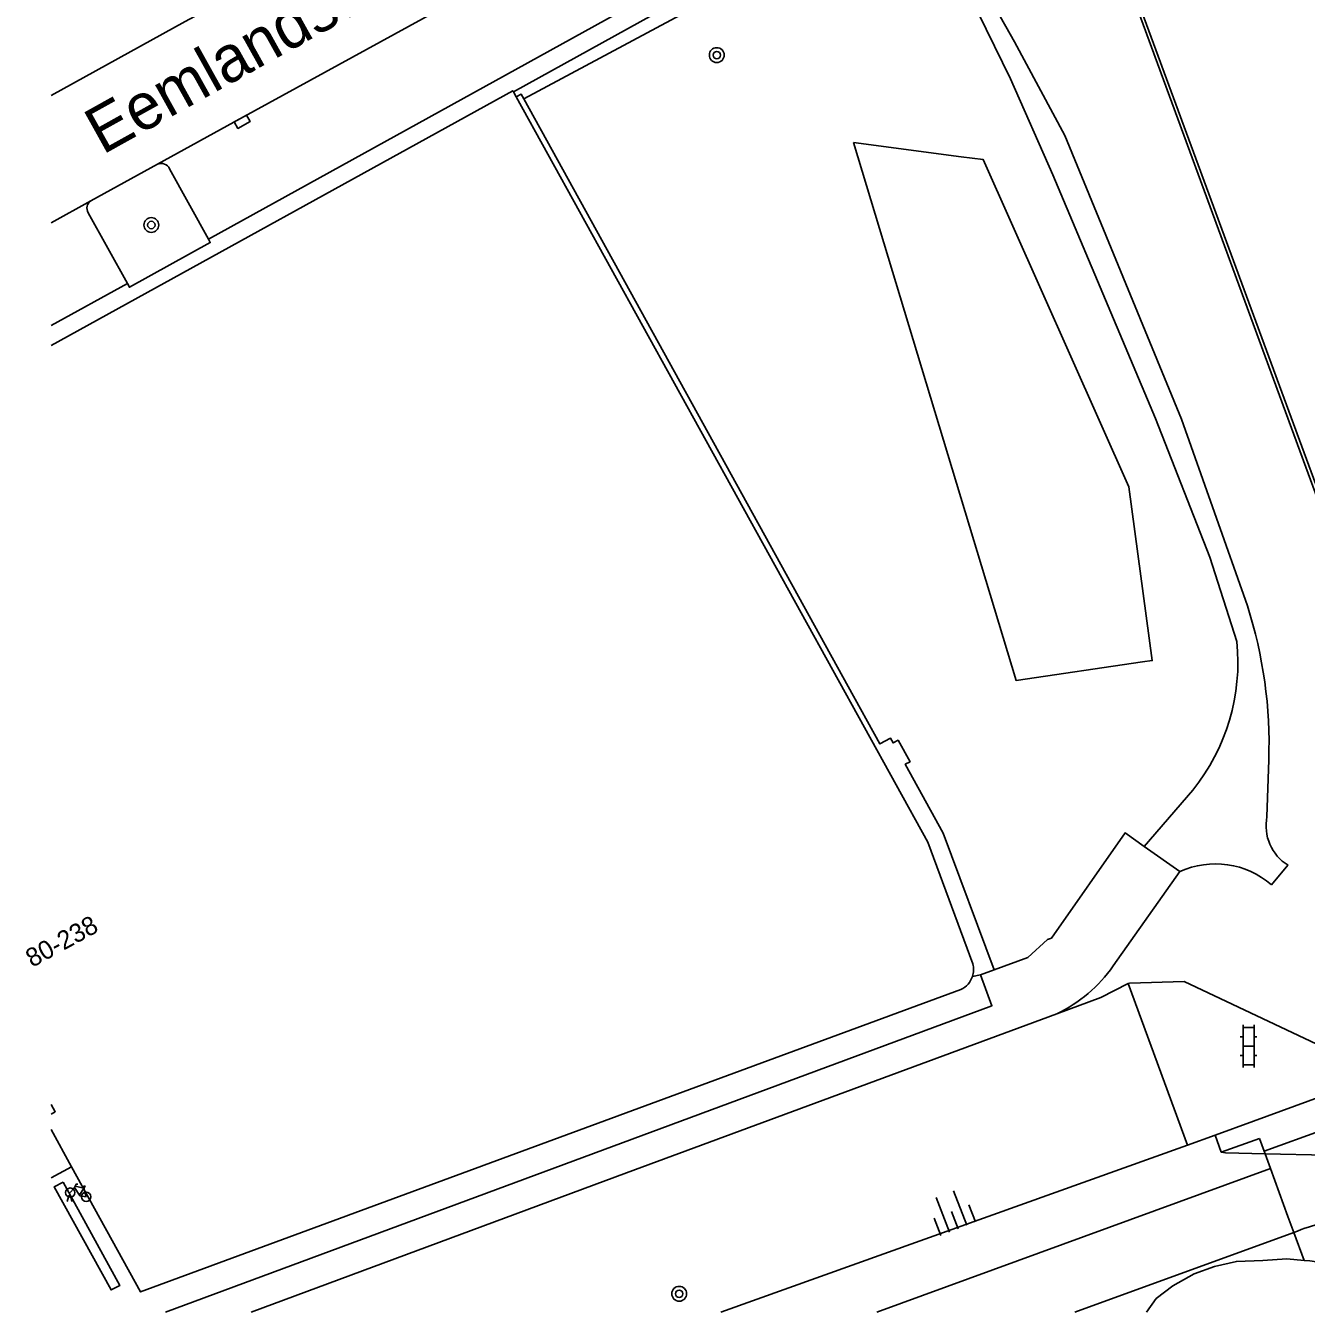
# Model space of a CAD drawing. Extents: x 135999 to 138000, y 396000 to 398501.
# Drawn here: x 135998.6 to 136067.8, y 396000 to 396069.5 of the extents above; entities that cross this region are included whole.
import ezdxf

# ---------------------------------------------------------------- set-up
doc = ezdxf.new("R2010")
doc.units = 0
for name, color, linetype in [('gg-anno-huisnummerreeks BGT', 7, 'Continuous'), ('gg-anno-openbare ruimte label', 7, 'Continuous'), ('gg-bbg-hoofdgebouw', 7, 'Continuous'), ('gg-bbg-onder overbouw', 7, 'Continuous'), ('gg-knt-BGT kruinlijn', 7, 'Continuous'), ('gg-knt-bovenkant onderkant talud', 7, 'Continuous'), ('gg-knt-onverhard', 7, 'Continuous'), ('gg-knt-verharding', 7, 'Continuous'), ('gg-knt-verharding niveau 01', 7, 'Continuous'), ('gg-knt-verharding nz', 7, 'Continuous'), ('gg-kwrk-kunstwerk niveau 01', 7, 'Continuous'), ('gt-grn-groengrens', 7, 'Continuous'), ('gt-grn-vlakafsluiter', 7, 'Continuous'), ('gt-symb-boom', 7, 'Continuous'), ('gt-symb-fietsenrek', 7, 'Continuous'), ('gt-symb-klinker verharding', 7, 'Continuous'), ('gt-symb-kolk', 7, 'Continuous'), ('gt-symb-talud symbool', 7, 'Continuous'), ('gx-grn-maaiveld', 7, 'Continuous')]:
    doc.layers.add(name, color=color, linetype=linetype)

# ---------------------------------------------------------------- blocks, each defined once
blk = doc.blocks.new('gt0-BOOM')
at = {"layer": 'gt-symb-boom'}
for radius in [0.4, 0.2]:
    blk.add_circle((0, 0), radius, dxfattribs=at)
blk = doc.blocks.new('gt0-KOLK')
at = {"layer": 'gt-symb-kolk'}
blk.add_lwpolyline([(0, 0), (0.375, 0), (0.375, 0.4), (-0.375, 0.4), (-0.375, 0), (0, 0)], dxfattribs=at)
blk = doc.blocks.new('gt0-KL1')
at = {"layer": 'gt-symb-klinker verharding'}
for p, q in [((-1.15, 0.3), (1.15, 0.3)), ((-1, -0.3), (-1, 0.3)), ((-0.5, 0.3), (-0.5, 0.45)), ((0, -0.3), (0, 0.3)), ((0.5, 0.3), (0.5, 0.45)), ((1, -0.3), (1, 0.3)), ((-1.15, -0.3), (1.15, -0.3)), ((-0.5, -0.45), (-0.5, -0.3)), ((0.5, -0.45), (0.5, -0.3))]:
    blk.add_line(p, q, dxfattribs=at)
blk = doc.blocks.new('gt0-FREK')
at = {"layer": 'gt-symb-fietsenrek'}
for p, q in [((0.259, 0.762), (0.294, 0.823)), ((0.54, 0.335), (0.259, 0.762)), ((0.294, 0.823), (0.767, 0.714)), ((0.767, 0.714), (0.54, 0.335)), ((0.757, 0.841), (0.866, 0.816)), ((0.767, 0.714), (0.84, 0.822)), ((0.895, 0.252), (0.767, 0.714))]:
    blk.add_line(p, q, dxfattribs=at)
for points in [[(0.036, 0.476), (0.228, 0.708), (0.259, 0.762)], [(0.294, 0.823), (0.36, 0.937), (0.452, 0.935)], [(-0.124, 0), (-0.047, 0.312), (0.053, 0.312), (0.12, 0)], [(0.54, 0.335), (0.555, 0.305), (0.895, 0.252)]]:
    blk.add_lwpolyline(points, dxfattribs=at)
for centre in [(0.036, 0.476), (0.895, 0.252)]:
    blk.add_circle(centre, 0.252, dxfattribs=at)
blk = doc.blocks.new('gt0-TALUD_1')
at = {"layer": 'gt-symb-talud symbool'}
for p, q in [((-1, -1), (-1, 0)), ((-0.5, -2), (-0.5, 0)), ((0, -1), (0, 0)), ((0.5, -2), (0.5, 0)), ((1, -1), (1, 0))]:
    blk.add_line(p, q, dxfattribs=at)

msp = doc.modelspace()

# ---------------------------------------------------------------- linework, layer by layer
at = {"layer": 'gg-bbg-hoofdgebouw'}
for p, q in [((136025.107, 396065.638), (136024.953, 396065.919)), ((136000, 396009.863), (136001.102, 396007.862))]:
    msp.add_line(p, q, dxfattribs=at)
for points in [[(136000, 396052.221), (136024.921, 396065.976), (136024.953, 396065.919)], [(136049.749, 396018.821), (136047.32, 396025.387), (136025.107, 396065.638)], [(136049.11, 396017.44), (136004.825, 396001.102), (136001.102, 396007.862)]]:
    msp.add_lwpolyline(points, dxfattribs=at)
for centre, radius, start, end in [((136048.641, 396018.498), 1.154, 341.73273, 16.26003), ((136048.635, 396018.498), 1.16, 294.16697, 341.80405)]:
    msp.add_arc(centre, radius, start, end, dxfattribs=at)
at = {"layer": 'gg-bbg-onder overbouw'}
msp.add_lwpolyline([(136000, 396011.225), (136000.22, 396010.826), (136000, 396010.705)], dxfattribs=at)
at = {"layer": 'gg-knt-BGT kruinlijn'}
msp.add_line((136036.16, 396000), (136061.355, 396009.034), dxfattribs=at)
at = {"layer": 'gg-knt-bovenkant onderkant talud'}
for points in [[(136058.151, 396017.748), (136056.663, 396017.004), (136054.287, 396016.122)], [(136071.638, 396012.784), (136071.576, 396012.945), (136061.162, 396017.861), (136058.215, 396017.78), (136058.151, 396017.748)]]:
    msp.add_lwpolyline(points, dxfattribs=at)
at = {"layer": 'gg-knt-onverhard'}
for p, q in [((136065.634, 396026.766), (136065.733, 396029.836)), ((136059.006, 396025.161), (136061.627, 396028.199)), ((136065.876, 396023.081), (136066.772, 396024.14))]:
    msp.add_line(p, q, dxfattribs=at)
for points in [[(136000, 396207.525), (136002.815, 396199.835), (136007.119, 396187.855), (136013.065, 396170.465), (136022.147, 396146.338), (136023.98, 396141.967), (136027.249, 396133.478), (136031.152, 396121.382), (136037.267, 396105.697), (136040.515, 396096.37), (136044.138, 396086.316), (136047.164, 396079.062), (136049.683, 396073.107), (136050.398, 396071.576), (136051.004, 396070.408), (136052.01, 396068.615), (136054.724, 396063.561), (136061.018, 396048.244), (136064.578, 396038.151)], [(136044.567, 396080.584), (136047.307, 396075.211), (136048.698, 396072.641), (136049.613, 396071.081), (136051.799, 396066.62), (136054.072, 396061.431), (136059.613, 396048.264), (136062.549, 396040.785), (136064.009, 396036.23)]]:
    msp.add_lwpolyline(points, dxfattribs=at)
for centre, radius, start, end in [((136041.357, 396030.688), 24.391, 357.99872, 17.81749), ((136053.065, 396035.107), 11.002, 321.10207, 5.85714), ((136068.124, 396026.285), 2.536, 169.0723, 237.78753), ((136062.847, 396019.62), 4.599, 48.81334, 114.55641)]:
    msp.add_arc(centre, radius, start, end, dxfattribs=at)
at = {"layer": 'gg-knt-verharding'}
for p, q in [((136005.745, 396062.004), (136002.141, 396060.025)), ((136008.483, 396057.962), (136006.393, 396061.761)), ((136001.997, 396059.385), (136004.114, 396055.561)), ((136000, 396053.288), (136004.114, 396055.561)), ((136060.936, 396023.803), (136059.006, 396025.161)), ((136057.339, 396018.706), (136060.936, 396023.803)), ((136050.169, 396018.234), (136050.903, 396018.491)), ((136058.151, 396017.748), (136061.355, 396009.034)), ((136061.355, 396009.034), (136062.831, 396009.563)), ((136000, 396007.255), (136001.102, 396007.862)), ((136044.58, 396000), (136065.821, 396007.771)), ((136055.26, 396000), (136067.089, 396004.304))]:
    msp.add_line(p, q, dxfattribs=at)
for points in [[(136024.953, 396065.919), (136035.908, 396071.981), (136033.193, 396076.939), (136033.897, 396077.004)], [(136008.483, 396057.962), (136033.488, 396071.779), (136031.187, 396075.974)], [(136025.107, 396065.638), (136025.374, 396065.786), (136025.514, 396065.532)], [(136050.903, 396018.491), (136048.16, 396025.88), (136046.106, 396029.6), (136046.365, 396029.73), (136045.718, 396030.899), (136045.455, 396030.748), (136045.317, 396031.007), (136044.738, 396030.699), (136043.018, 396033.794), (136025.514, 396065.532)], [(136008.483, 396057.962), (136008.584, 396057.778), (136004.223, 396055.365), (136004.114, 396055.561)], [(136050.903, 396018.491), (136052.718, 396019.17), (136053.79, 396020.125), (136053.999, 396020.211), (136057.974, 396025.887), (136059.006, 396025.161)], [(136050.169, 396018.234), (136050.785, 396016.555), (136006.168, 396000)], [(136010.797, 396000), (136031.06, 396007.536), (136054.287, 396016.122)], [(136065.532, 396008.561), (136063.391, 396008.607), (136063.17, 396008.641)], [(136059.135, 396000), (136059.661, 396000.751), (136060.553, 396001.428), (136061.7, 396002.077), (136062.808, 396002.473), (136063.986, 396002.748), (136065.416, 396002.804), (136066.707, 396002.884), (136067.637, 396002.805)]]:
    msp.add_lwpolyline(points, dxfattribs=at)
for centre, radius, start, end in [((136005.95, 396061.565), 0.484, 23.83609, 115.05182), ((136002.398, 396059.631), 0.47, 123.11716, 211.52207), ((136050.893, 396023.225), 7.873, 295.54028, 324.96609)]:
    msp.add_arc(centre, radius, start, end, dxfattribs=at)
at = {"layer": 'gg-knt-verharding niveau 01'}
msp.add_line((136068.677, 396009.858), (136065.481, 396008.701), dxfattribs=at)
msp.add_lwpolyline([(136069.165, 396008.481), (136068.868, 396008.49), (136065.532, 396008.561)], dxfattribs=at)
msp.add_arc((136070.733, 395995.836), 9.218, 92.1801, 113.2825, dxfattribs=at)
at = {"layer": 'gg-knt-verharding nz'}
msp.add_line((136000, 396058.845), (136002.141, 396060.025), dxfattribs=at)
for points in [[(136031.187, 396075.974), (136010.214, 396064.476), (136005.745, 396062.004)], [(136000, 396065.717), (136007.239, 396069.719), (136008.778, 396070.544)], [(136000.64, 396007.025), (136000.167, 396006.779), (136003.234, 396001.206), (136003.706, 396001.452), (136000.64, 396007.025)]]:
    msp.add_lwpolyline(points, dxfattribs=at)
at = {"layer": 'gg-kwrk-kunstwerk niveau 01'}
for p, q in [((136064.905, 396010.321), (136071.638, 396012.784)), ((136062.831, 396009.563), (136064.905, 396010.321)), ((136063.17, 396008.641), (136062.831, 396009.563)), ((136065.23, 396009.388), (136063.17, 396008.641)), ((136065.481, 396008.701), (136065.23, 396009.388)), ((136065.532, 396008.561), (136065.481, 396008.701)), ((136065.821, 396007.771), (136065.532, 396008.561)), ((136066.77, 396005.177), (136065.821, 396007.771)), ((136067.089, 396004.304), (136066.77, 396005.177)), ((136067.637, 396002.805), (136067.089, 396004.304))]:
    msp.add_line(p, q, dxfattribs=at)
msp.add_lwpolyline([(136070.537, 396001.999), (136069.833, 396002.36), (136068.897, 396002.64), (136067.947, 396002.779), (136067.637, 396002.805)], dxfattribs=at)
at = {"layer": 'gt-grn-groengrens'}
msp.add_line((136043.306, 396063.179), (136049.133, 396062.409), dxfattribs=at)
for points in [[(136025.514, 396065.532), (136036.777, 396071.588), (136033.897, 396077.004)], [(136058.921, 396035.122), (136052.089, 396034.124), (136043.306, 396063.179)], [(136049.133, 396062.409), (136050.316, 396062.253), (136058.185, 396044.587), (136059.447, 396035.199), (136058.921, 396035.122)]]:
    msp.add_lwpolyline(points, dxfattribs=at)
at = {"layer": 'gt-grn-vlakafsluiter'}
msp.add_line((136049.737, 396018.136), (136050.169, 396018.234), dxfattribs=at)
at = {"layer": 'gx-grn-maaiveld'}
for points in [[(136070.877, 396037.623), (136057.346, 396074.415), (136057.182, 396074.355), (136058.093, 396071.878)], [(136058.627, 396070.427), (136067.739, 396045.648), (136070.711, 396037.571)]]:
    msp.add_lwpolyline(points, dxfattribs=at)

# ---------------------------------------------------------------- block references
at = {"layer": 'gt-symb-boom'}
for p in [(136035.934, 396067.9), (136005.405, 396058.722), (136033.903, 396000.999)]:
    msp.add_blockref('gt0-BOOM', p, dxfattribs=at)
at = {"layer": 'gt-symb-fietsenrek'}
msp.add_blockref('gt0-FREK', (136000.993, 396005.985), dxfattribs=at)
at = {"layer": 'gt-symb-klinker verharding', "rotation": 90}
msp.add_blockref('gt0-KL1', (136064.646, 396014.373), dxfattribs=at)
at = {"layer": 'gt-symb-kolk', "rotation": -151.05591609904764}
msp.add_blockref('gt0-KOLK', (136010.214, 396064.476), dxfattribs=at)
at = {"layer": 'gt-symb-talud symbool', "xscale": 0.9996284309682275, "yscale": 0.9996284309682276, "rotation": -158.6456226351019}
msp.add_blockref('gt0-TALUD_1', (136048.968, 396004.514), dxfattribs=at)

# ---------------------------------------------------------------- texts
at = {"layer": 'gg-anno-huisnummerreeks BGT'}
msp.add_text('80-238', height=1, rotation=28.7, dxfattribs=at).set_placement((135998.974, 396018.602))
at = {"layer": 'gg-anno-openbare ruimte label'}
msp.add_text('Eemlandstraat', height=2.5, rotation=29.1, dxfattribs=at).set_placement((136002.771, 396062.496))

doc.saveas('drawing.dxf')
